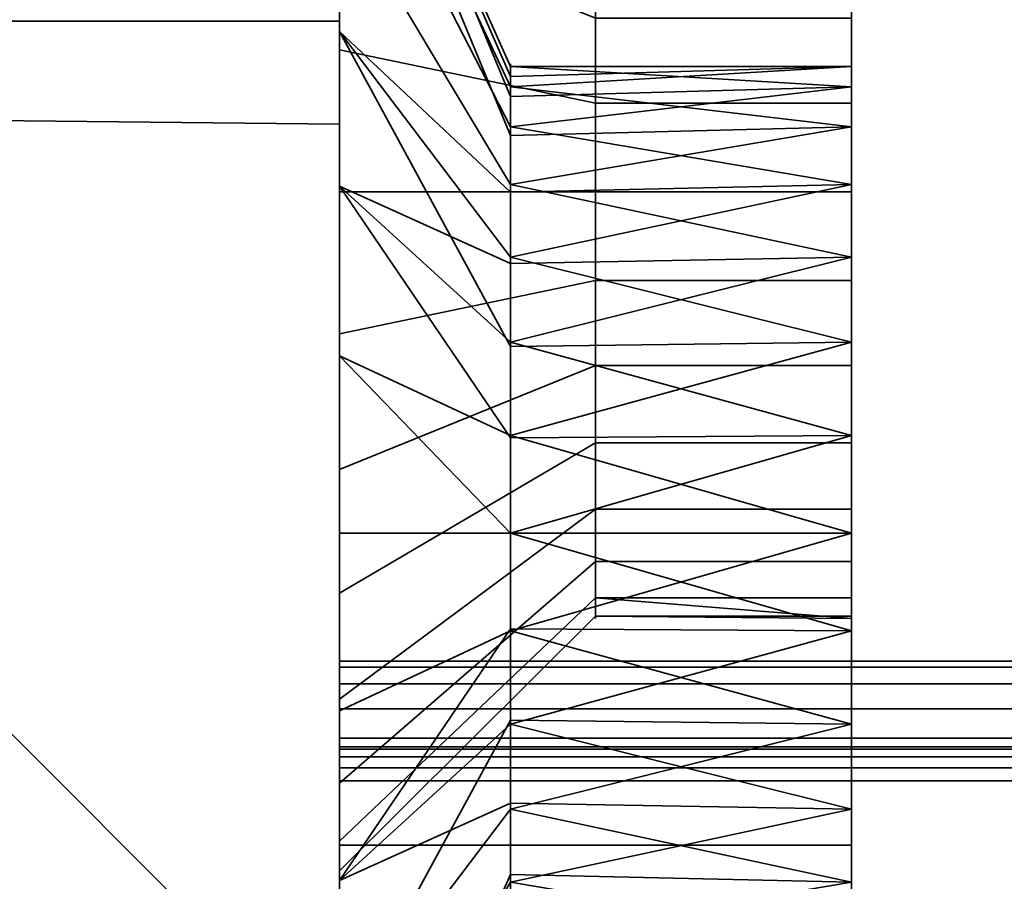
# Model space of a CAD drawing. Header units: millimetres. Extents: x -490 to 6690, y -115 to 152.
# Tile 500 of 656: x 2589 to 2595, y -19 to -14. Entities that reach past the tile are written whole.
import ezdxf

# ---------------------------------------------------------------- set-up
doc = ezdxf.new("R2010")
doc.units = ezdxf.units.MM
doc.layers.add('151', color=253, linetype='Continuous')

# ---------------------------------------------------------------- blocks, each defined once
blk = doc.blocks.new('UG_SURFACE_180')
at = {"layer": '151', "color": 252, "linetype": 'Continuous', "lineweight": 35}
for points in [[(3408.5, -19.25, 8.3), (2591.0001, -19.25, 8.3), (2591.0001, -12.25, 8.3), (3408.5, -12.25, 8.3)], [(3408.5, -12.25, 9.3), (2591.0001, -12.25, 9.3), (2591.0001, -19.25, 9.3), (3408.5, -19.25, 9.3)], [(2591.0001, -19.25, 9.3), (2591.0001, -12.25, 9.3), (2591.0001, -12.25, 8.3), (2591.0001, -19.25, 8.3)], [(3408.5, -18.2652, 6.4235), (2591.0001, -18.2652, 6.4235), (2591.0001, -18.25, 6.5), (3408.5, -18.25, 6.5)], [(3408.5, -18.25, 6.5), (2591.0001, -18.25, 6.5), (2591.0001, -18.25, 6.6), (3408.5, -18.25, 6.6)], [(3408.5, -18.25, 6.6), (2591.0001, -18.25, 6.6), (2591.0001, -18.2652, 6.6765), (3408.5, -18.2652, 6.6765)], [(2591.0001, -18.45, 6.3), (2591.0001, -18.25, 6.5), (2591.0001, -18.2652, 6.4235)], [(2591.0001, -18.45, 6.3), (2591.0001, -18.25, 6.6), (2591.0001, -18.25, 6.5)], [(2591.0001, -18.25, 6.6), (2591.0001, -18.45, 6.8), (2591.0001, -18.3735, 6.7848)], [(2591.0001, -18.25, 6.6), (2591.0001, -19.8, 6.3), (2591.0001, -19.25, 6.8), (2591.0001, -18.45, 6.8)], [(2591.0001, -18.3735, 6.7848), (2591.0001, -18.3086, 6.7414), (2591.0001, -18.2652, 6.6765), (2591.0001, -18.25, 6.6)], [(2591.0001, -18.45, 6.3), (2591.0001, -19.8, 6.3), (2591.0001, -18.25, 6.6)], [(3408.5, -18.3086, 6.3586), (2591.0001, -18.3086, 6.3586), (2591.0001, -18.2652, 6.4235), (3408.5, -18.2652, 6.4235)], [(3408.5, -18.2652, 6.6765), (2591.0001, -18.2652, 6.6765), (2591.0001, -18.3086, 6.7414), (3408.5, -18.3086, 6.7414)], [(2591.0001, -18.2652, 6.4235), (2591.0001, -18.3086, 6.3586), (2591.0001, -18.3735, 6.3152), (2591.0001, -18.45, 6.3)], [(3408.5, -18.3735, 6.3152), (2591.0001, -18.3735, 6.3152), (2591.0001, -18.3086, 6.3586), (3408.5, -18.3086, 6.3586)], [(3408.5, -18.3086, 6.7414), (2591.0001, -18.3086, 6.7414), (2591.0001, -18.3735, 6.7848), (3408.5, -18.3735, 6.7848)], [(3408.5, -18.45, 6.3), (2591.0001, -18.45, 6.3), (2591.0001, -18.3735, 6.3152), (3408.5, -18.3735, 6.3152)], [(3408.5, -18.3735, 6.7848), (2591.0001, -18.3735, 6.7848), (2591.0001, -18.45, 6.8), (3408.5, -18.45, 6.8)], [(3408.5, -19.8, 6.3), (2591.0001, -19.8, 6.3), (2591.0001, -18.45, 6.3), (3408.5, -18.45, 6.3)], [(3408.5, -18.45, 6.8), (2591.0001, -18.45, 6.8), (2591.0001, -19.25, 6.8), (3408.5, -19.25, 6.8)]]:
    blk.add_3dface(points, dxfattribs=at)
blk = doc.blocks.new('UG_SURFACE_181')
at = {"layer": '151', "color": 252, "linetype": 'Continuous', "lineweight": 35}
for points in [[(2591.0001, -21.25, 30.5), (2591.0001, -10.25, 30.5), (2591.0001, -11.15, 29.1), (2591.0001, -20.35, 29.1)], [(3408.5, -10.25, 30.5), (2591.0001, -10.25, 30.5), (2591.0001, -21.25, 30.5), (3408.5, -21.25, 30.5)], [(3408.5, -20.35, 29.1), (2591.0001, -20.35, 29.1), (2591.0001, -11.15, 29.1), (3408.5, -11.15, 29.1)], [(3408.5, -17.7843, 19.5778), (2591.0001, -17.7843, 19.5778), (2591.0001, -17.75, 19.75), (3408.5, -17.75, 19.75)], [(3408.5, -17.75, 19.75), (2591.0001, -17.75, 19.75), (2591.0001, -17.75, 19.85), (3408.5, -17.75, 19.85)], [(3408.5, -17.75, 19.85), (2591.0001, -17.75, 19.85), (2591.0001, -17.7843, 20.0222), (3408.5, -17.7843, 20.0222)], [(2591.0001, -18.2, 19.3), (2591.0001, -17.75, 19.75), (2591.0001, -17.7843, 19.5778), (2591.0001, -17.8818, 19.4318)], [(2591.0001, -18.2, 19.3), (2591.0001, -17.75, 19.85), (2591.0001, -17.75, 19.75)], [(2591.0001, -17.8818, 20.1682), (2591.0001, -17.7843, 20.0222), (2591.0001, -17.75, 19.85), (2591.0001, -18.2, 19.3)], [(3408.5, -17.8818, 19.4318), (2591.0001, -17.8818, 19.4318), (2591.0001, -17.7843, 19.5778), (3408.5, -17.7843, 19.5778)], [(3408.5, -17.7843, 20.0222), (2591.0001, -17.7843, 20.0222), (2591.0001, -17.8818, 20.1682), (3408.5, -17.8818, 20.1682)], [(3408.5, -18.0278, 19.3343), (2591.0001, -18.0278, 19.3343), (2591.0001, -17.8818, 19.4318), (3408.5, -17.8818, 19.4318)], [(3408.5, -17.8818, 20.1682), (2591.0001, -17.8818, 20.1682), (2591.0001, -18.0278, 20.2657), (3408.5, -18.0278, 20.2657)], [(2591.0001, -18.2, 19.3), (2591.0001, -18.2, 20.3), (2591.0001, -18.0278, 20.2657), (2591.0001, -17.8818, 20.1682)], [(2591.0001, -17.8818, 19.4318), (2591.0001, -18.0278, 19.3343), (2591.0001, -18.2, 19.3)], [(3408.5, -18.2, 19.3), (2591.0001, -18.2, 19.3), (2591.0001, -18.0278, 19.3343), (3408.5, -18.0278, 19.3343)], [(3408.5, -18.0278, 20.2657), (2591.0001, -18.0278, 20.2657), (2591.0001, -18.2, 20.3), (3408.5, -18.2, 20.3)], [(3408.5, -20.35, 19.3), (2591.0001, -20.35, 19.3), (2591.0001, -18.2, 19.3), (3408.5, -18.2, 19.3)], [(3408.5, -18.2, 20.3), (2591.0001, -18.2, 20.3), (2591.0001, -20.35, 20.3), (3408.5, -20.35, 20.3)], [(2591.0001, -18.2, 19.3), (2591.0001, -20.35, 19.3), (2591.0001, -20.35, 20.3), (2591.0001, -18.2, 20.3)]]:
    blk.add_3dface(points, dxfattribs=at)
blk = doc.blocks.new('UG_SURFACE_186')
at = {"layer": '151', "color": 252, "linetype": 'Continuous', "lineweight": 35}
for points in [[(2591.0001, -14, 1035), (2591.0001, -5, 977), (2591.0001, -12.0274, 1012.5227)], [(2591.0001, -5, 977), (2591.0001, -14.9663, 1007.4322), (2591.0001, -13.2843, 1008.6544)], [(2591.0001, -14.9663, 1007.4322), (2591.0001, -5, 977), (2591.0001, -11.5359, 981.5), (2591.0001, -12.6489, 982.7361)], [(2591.0001, -21.25, 1090), (2591.0001, -5, 1090), (2591.0001, -14, 1065.0001), (2591.0001, -21, 1065.0001)], [(2591.0001, -5, 1090), (2591.0001, -21.25, 1090), (2591.0001, -20.1, 1115), (2591.0001, -14.6043, 1116.4048)], [(2591.0001, -14.6043, 1116.4048), (2591.0001, -9, 1116.5), (2591.0001, -5, 1090)], [(2591.0001, -14, 1035), (2591.0001, -14, 1065.0001), (2591.0001, -5, 1090), (2591.0001, -5, 977)], [(2591.0001, -12.6489, 1192.736), (2591.0001, -14.1684, 1193.4125), (2591.0001, -11.1732, 1201.2388), (2591.0001, -7.9289, 1199.071)], [(2594.0001, -14.4802, 1191.9453), (2594.0001, -13.5305, 1191.5226), (2594.0001, -7.9289, 1199.071), (2594.0001, -11.1732, 1201.2388)], [(2591.0001, -9, 1116.5), (2591.0001, -14.6043, 1116.4048), (2585.4552, -14.5449, 1115.8864)], [(2585.4552, -14.5449, 1141.1136), (2591.0001, -14.6043, 1140.5953), (2591.0001, -9, 1140.4999)], [(2585.4552, -14.5449, 1141.1136), (2591.0001, -9, 1140.4999), (2591.0001, -9, 1116.5), (2585.4552, -14.5449, 1115.8864)], [(2591.0001, -15, 1185.5), (2591.0001, -13.3731, 1185.8459), (2591.0001, -9, 1140.4999), (2591.0001, -14.6043, 1140.5953)], [(2594.0001, -13.9832, 1187.2162), (2594.0001, -15, 1187), (2594.0001, -23, 1154), (2594.0001, -10.5, 1154)], [(2594.0001, -10.5, 1003.9999), (2594.0001, -14.4802, 981.9454), (2594.0001, -13.5305, 981.5226)], [(2594.0001, -15.5198, 981.9454), (2594.0001, -14.4802, 981.9454), (2594.0001, -10.5, 1003.9999), (2594.0001, -23, 1003.9999)], [(2594.0001, -10.5, 1003.9999), (2663.0001, -10.5, 1003.9999), (2663.0001, -23, 1003.9999), (2594.0001, -23, 1003.9999)], [(2663.0001, -10.5, 1154), (2594.0001, -10.5, 1154), (2594.0001, -23, 1154), (2663.0001, -23, 1154)], [(2594.0001, -23, 1005), (2662.5857, -23, 1005), (2662.5857, -10.5, 1005), (2594.0001, -10.5, 1005)], [(2662.5857, -23, 1153), (2594.0001, -23, 1153), (2594.0001, -10.5, 1153), (2662.5857, -10.5, 1153)], [(2594.0001, -10.5, 1005), (2594.0001, -14.3846, 1012.8498), (2594.0001, -14.2651, 1011.7126)], [(2594.0001, -10.5, 1153), (2594.0001, -14.9564, 1013.8401), (2594.0001, -14.3846, 1012.8498)], [(2594.0001, -10.5, 1005), (2594.0001, -14.6184, 1010.625), (2594.0001, -15.3836, 1009.7752)], [(2594.0001, -14.3846, 1012.8498), (2594.0001, -10.5, 1005), (2594.0001, -10.5, 1153)], [(2594.0001, -14.2651, 1011.7126), (2594.0001, -14.6184, 1010.625), (2594.0001, -10.5, 1005)], [(2594.0001, -10.5, 1153), (2594.0001, -23, 1153), (2594.0001, -17, 1014.75), (2594.0001, -15.8815, 1014.5123)], [(2594.0001, -15.8815, 1014.5123), (2594.0001, -14.9564, 1013.8401), (2594.0001, -10.5, 1153)], [(2594.0001, -23, 1005), (2594.0001, -10.5, 1005), (2594.0001, -16.4282, 1009.3101), (2594.0001, -17.5718, 1009.3101)], [(2594.0001, -15.3836, 1009.7752), (2594.0001, -16.4282, 1009.3101), (2594.0001, -10.5, 1005)], [(2591.0001, -15, 1202), (2594.0001, -15, 1202), (2594.0001, -11.1732, 1201.2388), (2591.0001, -11.1732, 1201.2388)], [(2591.0001, -11.1732, 967.7612), (2594.0001, -11.1732, 967.7612), (2594.0001, -15, 967), (2591.0001, -15, 967)], [(2591.0001, -15, 975.5), (2591.0001, -13.3731, 975.8458), (2591.0001, -11.1732, 967.7612), (2591.0001, -15, 967)], [(2591.0001, -15, 1202), (2591.0001, -11.1732, 1201.2388), (2591.0001, -14.1684, 1193.4125)], [(2594.0001, -14.4802, 1191.9453), (2594.0001, -11.1732, 1201.2388), (2594.0001, -15, 1202)], [(2594.0001, -13.9832, 977.2161), (2594.0001, -15, 977), (2594.0001, -15, 967), (2594.0001, -11.1732, 967.7612)], [(2591.0001, -12.0274, 1012.5227), (2592.0017, -14.2651, 1012.2875), (2592.0017, -14.4417, 1012.8312)], [(2591.0001, -12.0274, 1012.5227), (2591.0001, -12.2447, 1010.4549), (2592.0017, -14.3846, 1011.1502), (2592.0017, -14.3248, 1011.7189)], [(2592.0017, -14.3248, 1011.7189), (2592.0017, -14.2651, 1012.2875), (2591.0001, -12.0274, 1012.5227)], [(2592.0017, -14.4417, 1012.8312), (2592.0017, -14.6184, 1013.375), (2591.0001, -12.6699, 1014.5), (2591.0001, -12.0274, 1012.5227)], [(2591.0001, -12.0274, 1012.5227), (2591.0001, -12.6699, 1014.5), (2591.0001, -14, 1035)], [(2591.0001, -12.2447, 1010.4549), (2591.0001, -13.2843, 1008.6544), (2592.0017, -14.9564, 1010.1599), (2592.0017, -14.6705, 1010.655)], [(2592.0017, -14.6705, 1010.655), (2592.0017, -14.3846, 1011.1502), (2591.0001, -12.2447, 1010.4549)], [(2592.5, -13.5305, 981.5226), (2592.5, -14.4802, 981.9454), (2591.0001, -14.1684, 983.4126), (2591.0001, -12.6489, 982.7361)], [(2592.5, -13.5305, 1191.5226), (2592.5, -14.4802, 1191.9453), (2591.0001, -14.1684, 1193.4125), (2591.0001, -12.6489, 1192.736)], [(2591.0001, -12.6489, 982.7361), (2591.0001, -14.1684, 983.4126), (2591.0001, -17, 1007), (2591.0001, -14.9663, 1007.4322)], [(2591.0001, -14.0611, 1016.0451), (2591.0001, -12.6699, 1014.5), (2592.0017, -14.6184, 1013.375), (2592.0017, -15.001, 1013.7999)], [(2591.0001, -14, 1035), (2591.0001, -12.6699, 1014.5), (2591.0001, -14.0611, 1016.0451)], [(2592.0017, -15.4189, 1009.8238), (2592.0017, -14.9564, 1010.1599), (2591.0001, -13.2843, 1008.6544), (2591.0001, -14.9663, 1007.4322)], [(2592.5, -15, 977), (2592.5, -13.9832, 977.2161), (2591.0001, -13.3731, 975.8458), (2591.0001, -15, 975.5)], [(2592.5, -15, 1187), (2592.5, -13.9832, 1187.2162), (2591.0001, -13.3731, 1185.8459), (2591.0001, -15, 1185.5)], [(2592.5, -13.5305, 981.5226), (2594.0001, -13.5305, 981.5226), (2594.0001, -14.4802, 981.9454), (2592.5, -14.4802, 981.9454)], [(2592.5, -13.5305, 1191.5226), (2594.0001, -13.5305, 1191.5226), (2594.0001, -14.4802, 1191.9453), (2592.5, -14.4802, 1191.9453)], [(2591.0001, -14, 1035), (2571.0001, -14, 1035), (2571.0001, -14, 1065.0001), (2591.0001, -14, 1065.0001)], [(2591.0001, -21, 1035), (2571.0001, -21, 1035), (2571.0001, -14, 1035), (2591.0001, -14, 1035)], [(2591.0001, -14, 1065.0001), (2571.0001, -14, 1065.0001), (2571.0001, -21, 1065.0001), (2591.0001, -21, 1065.0001)], [(2591.0001, -14.0611, 1016.0451), (2591.0001, -15.9604, 1016.8908), (2591.0001, -14, 1035)], [(2591.0001, -15.9604, 1016.8908), (2591.0001, -18.0396, 1016.8908), (2591.0001, -21, 1035), (2591.0001, -14, 1035)], [(2592.5, -15, 977), (2594.0001, -15, 977), (2594.0001, -13.9832, 977.2161), (2592.5, -13.9832, 977.2161)], [(2592.5, -15, 1187), (2594.0001, -15, 1187), (2594.0001, -13.9832, 1187.2162), (2592.5, -13.9832, 1187.2162)], [(2591.0001, -14.0611, 1016.0451), (2592.0017, -15.3836, 1014.2248), (2592.0017, -15.9059, 1014.4573)], [(2592.0017, -15.001, 1013.7999), (2592.0017, -15.3836, 1014.2248), (2591.0001, -14.0611, 1016.0451)], [(2592.0017, -15.9059, 1014.4573), (2592.0017, -16.4282, 1014.6899), (2591.0001, -15.9604, 1016.8908), (2591.0001, -14.0611, 1016.0451)], [(2592.5, -14.4802, 981.9454), (2592.5, -15.5198, 981.9454), (2591.0001, -15.8316, 983.4126), (2591.0001, -14.1684, 983.4126)], [(2592.5, -14.4802, 1191.9453), (2592.5, -15.5198, 1191.9453), (2591.0001, -15.8316, 1193.4125), (2591.0001, -14.1684, 1193.4125)], [(2591.0001, -19.0337, 1007.4322), (2591.0001, -17, 1007), (2591.0001, -14.1684, 983.4126), (2591.0001, -15.8316, 983.4126)], [(2591.0001, -14.1684, 1193.4125), (2591.0001, -15.8316, 1193.4125), (2591.0001, -18.8268, 1201.2388), (2591.0001, -15, 1202)], [(2594.0001, -14.2651, 1011.7126), (2594.0001, -14.3846, 1012.8498), (2592.0017, -14.2651, 1012.2875)], [(2594.0001, -14.3846, 1012.8498), (2592.0017, -14.4417, 1012.8312), (2592.0017, -14.2651, 1012.2875)], [(2594.0001, -14.6184, 1010.625), (2594.0001, -14.2651, 1011.7126), (2592.0017, -14.3846, 1011.1502)], [(2594.0001, -14.2651, 1011.7126), (2592.0017, -14.3248, 1011.7189), (2592.0017, -14.3846, 1011.1502)], [(2592.0017, -14.2651, 1012.2875), (2592.0017, -14.3248, 1011.7189), (2594.0001, -14.2651, 1011.7126)], [(2594.0001, -14.3846, 1012.8498), (2594.0001, -14.9564, 1013.8401), (2592.0017, -14.6184, 1013.375)], [(2592.0017, -14.3846, 1011.1502), (2592.0017, -14.6705, 1010.655), (2594.0001, -14.6184, 1010.625)], [(2592.0017, -14.6184, 1013.375), (2592.0017, -14.4417, 1012.8312), (2594.0001, -14.3846, 1012.8498)], [(2592.5, -14.4802, 981.9454), (2594.0001, -14.4802, 981.9454), (2594.0001, -15.5198, 981.9454), (2592.5, -15.5198, 981.9454)], [(2592.5, -14.4802, 1191.9453), (2594.0001, -14.4802, 1191.9453), (2594.0001, -15.5198, 1191.9453), (2592.5, -15.5198, 1191.9453)], [(2594.0001, -15, 1202), (2594.0001, -18.8268, 1201.2388), (2594.0001, -15.5198, 1191.9453), (2594.0001, -14.4802, 1191.9453)], [(2581.0001, -19, 1115.3934), (2585.4552, -14.5449, 1115.8864), (2591.0001, -20.1, 1115)], [(2591.0001, -20.1, 1142), (2585.4552, -14.5449, 1141.1136), (2581.0001, -19, 1141.6066)], [(2585.4552, -14.5449, 1115.8864), (2591.0001, -14.6043, 1116.4048), (2591.0001, -20.1, 1115)], [(2591.0001, -20.1, 1142), (2591.0001, -14.6043, 1140.5953), (2585.4552, -14.5449, 1141.1136)], [(2591.0001, -15, 1185.5), (2591.0001, -14.6043, 1140.5953), (2591.0001, -20.1, 1142)], [(2594.0001, -14.9564, 1013.8401), (2592.0017, -15.001, 1013.7999), (2592.0017, -14.6184, 1013.375)], [(2594.0001, -14.6184, 1010.625), (2592.0017, -14.6705, 1010.655), (2592.0017, -14.9564, 1010.1599)], [(2592.0017, -14.9564, 1010.1599), (2594.0001, -15.3836, 1009.7752), (2594.0001, -14.6184, 1010.625)], [(2591.0001, -14.9663, 1007.4322), (2592.0017, -15.8815, 1009.4877), (2592.0017, -15.4189, 1009.8238)], [(2591.0001, -14.9663, 1007.4322), (2591.0001, -17, 1007), (2592.0017, -17, 1009.25), (2592.0017, -16.4407, 1009.3689)], [(2592.0017, -16.4407, 1009.3689), (2592.0017, -15.8815, 1009.4877), (2591.0001, -14.9663, 1007.4322)], [(2592.0017, -15.3836, 1014.2248), (2594.0001, -14.9564, 1013.8401), (2594.0001, -15.8815, 1014.5123)], [(2592.0017, -14.9564, 1010.1599), (2592.0017, -15.4189, 1009.8238), (2594.0001, -15.3836, 1009.7752)], [(2592.0017, -15.3836, 1014.2248), (2592.0017, -15.001, 1013.7999), (2594.0001, -14.9564, 1013.8401)], [(2592.5, -16.0168, 977.2161), (2592.5, -15, 977), (2591.0001, -15, 975.5), (2591.0001, -16.6269, 975.8458)], [(2591.0001, -18.8268, 1201.2388), (2594.0001, -18.8268, 1201.2388), (2594.0001, -15, 1202), (2591.0001, -15, 1202)], [(2591.0001, -15, 967), (2594.0001, -15, 967), (2594.0001, -18.8268, 967.7612), (2591.0001, -18.8268, 967.7612)], [(2592.5, -16.0168, 1187.2162), (2592.5, -15, 1187), (2591.0001, -15, 1185.5), (2591.0001, -16.6269, 1185.8459)], [(2591.0001, -15, 967), (2591.0001, -18.8268, 967.7612), (2591.0001, -16.6269, 975.8458), (2591.0001, -15, 975.5)], [(2591.0001, -20.1, 1142), (2591.0001, -21.25, 1142), (2591.0001, -16.6269, 1185.8459), (2591.0001, -15, 1185.5)], [(2592.5, -16.0168, 977.2161), (2594.0001, -16.0168, 977.2161), (2594.0001, -15, 977), (2592.5, -15, 977)], [(2592.5, -16.0168, 1187.2162), (2594.0001, -16.0168, 1187.2162), (2594.0001, -15, 1187), (2592.5, -15, 1187)], [(2594.0001, -15, 1187), (2594.0001, -23.3827, 1153.9239), (2594.0001, -23, 1154)], [(2594.0001, -15, 1187), (2594.0001, -23.9239, 1153.3827), (2594.0001, -23.7071, 1153.7071)], [(2594.0001, -23.7071, 1153.7071), (2594.0001, -23.3827, 1153.9239), (2594.0001, -15, 1187)], [(2594.0001, -18.8268, 967.7612), (2594.0001, -15, 967), (2594.0001, -15, 977), (2594.0001, -16.0168, 977.2161)], [(2594.0001, -23.9239, 1153.3827), (2594.0001, -15, 1187), (2594.0001, -16.0168, 1187.2162)], [(2594.0001, -15.8815, 1014.5123), (2592.0017, -15.9059, 1014.4573), (2592.0017, -15.3836, 1014.2248)], [(2594.0001, -15.3836, 1009.7752), (2592.0017, -15.4189, 1009.8238), (2592.0017, -15.8815, 1009.4877)], [(2592.0017, -15.8815, 1009.4877), (2594.0001, -16.4282, 1009.3101), (2594.0001, -15.3836, 1009.7752)], [(2592.5, -15.5198, 981.9454), (2592.5, -16.4695, 981.5226), (2591.0001, -17.3511, 982.7361), (2591.0001, -15.8316, 983.4126)], [(2592.5, -15.5198, 1191.9453), (2592.5, -16.4695, 1191.5226), (2591.0001, -17.3511, 1192.736), (2591.0001, -15.8316, 1193.4125)], [(2592.5, -15.5198, 981.9454), (2594.0001, -15.5198, 981.9454), (2594.0001, -16.4695, 981.5226), (2592.5, -16.4695, 981.5226)], [(2592.5, -15.5198, 1191.9453), (2594.0001, -15.5198, 1191.9453), (2594.0001, -16.4695, 1191.5226), (2592.5, -16.4695, 1191.5226)], [(2594.0001, -16.4695, 981.5226), (2594.0001, -15.5198, 981.9454), (2594.0001, -23, 1003.9999), (2594.0001, -23.3827, 1004.0761)], [(2594.0001, -18.8268, 1201.2388), (2594.0001, -22.0711, 1199.071), (2594.0001, -16.4695, 1191.5226), (2594.0001, -15.5198, 1191.9453)], [(2591.0001, -19.0337, 1007.4322), (2591.0001, -15.8316, 983.4126), (2591.0001, -17.3511, 982.7361)], [(2591.0001, -15.8316, 1193.4125), (2591.0001, -17.3511, 1192.736), (2591.0001, -21.25, 1199.6197), (2591.0001, -18.8268, 1201.2388)], [(2594.0001, -15.8815, 1014.5123), (2594.0001, -17, 1014.75), (2592.0017, -16.4282, 1014.6899)], [(2592.0017, -15.8815, 1009.4877), (2592.0017, -16.4407, 1009.3689), (2594.0001, -16.4282, 1009.3101)], [(2592.0017, -16.4282, 1014.6899), (2592.0017, -15.9059, 1014.4573), (2594.0001, -15.8815, 1014.5123)], [(2591.0001, -15.9604, 1016.8908), (2592.0017, -16.4282, 1014.6899), (2592.0017, -17, 1014.6899)], [(2592.0017, -17, 1014.6899), (2592.0017, -17.5718, 1014.6899), (2591.0001, -18.0396, 1016.8908), (2591.0001, -15.9604, 1016.8908)], [(2592.5, -16.8579, 977.8272), (2592.5, -16.0168, 977.2161), (2591.0001, -16.6269, 975.8458), (2591.0001, -17.9726, 976.8234)], [(2592.5, -16.8579, 1187.8272), (2592.5, -16.0168, 1187.2162), (2591.0001, -16.6269, 1185.8459), (2591.0001, -17.9726, 1186.8235)], [(2592.5, -16.8579, 977.8272), (2594.0001, -16.8579, 977.8272), (2594.0001, -16.0168, 977.2161), (2592.5, -16.0168, 977.2161)], [(2592.5, -16.8579, 1187.8272), (2594.0001, -16.8579, 1187.8272), (2594.0001, -16.0168, 1187.2162), (2592.5, -16.0168, 1187.2162)], [(2594.0001, -16.0168, 977.2161), (2594.0001, -16.8579, 977.8272), (2594.0001, -24.2388, 973.1731), (2594.0001, -22.0711, 969.9289)], [(2594.0001, -22.0711, 969.9289), (2594.0001, -18.8268, 967.7612), (2594.0001, -16.0168, 977.2161)], [(2594.0001, -16.0168, 1187.2162), (2594.0001, -16.8579, 1187.8272), (2594.0001, -23.9239, 1153.3827)], [(2594.0001, -17, 1014.75), (2592.0017, -17, 1014.6899), (2592.0017, -16.4282, 1014.6899)], [(2594.0001, -17.5718, 1009.3101), (2594.0001, -16.4282, 1009.3101), (2592.0017, -17, 1009.25)], [(2594.0001, -16.4282, 1009.3101), (2592.0017, -16.4407, 1009.3689), (2592.0017, -17, 1009.25)], [(2592.5, -16.4695, 981.5226), (2592.5, -17.1651, 980.75), (2591.0001, -18.4641, 981.5), (2591.0001, -17.3511, 982.7361)], [(2592.5, -16.4695, 1191.5226), (2592.5, -17.1651, 1190.75), (2591.0001, -18.4641, 1191.4999), (2591.0001, -17.3511, 1192.736)], [(2592.5, -16.4695, 981.5226), (2594.0001, -16.4695, 981.5226), (2594.0001, -17.1651, 980.75), (2592.5, -17.1651, 980.75)], [(2592.5, -16.4695, 1191.5226), (2594.0001, -16.4695, 1191.5226), (2594.0001, -17.1651, 1190.75), (2592.5, -17.1651, 1190.75)], [(2594.0001, -16.4695, 981.5226), (2594.0001, -23.3827, 1004.0761), (2594.0001, -23.7071, 1004.2928)], [(2594.0001, -23.9239, 1004.6173), (2594.0001, -17.1651, 980.75), (2594.0001, -16.4695, 981.5226)], [(2594.0001, -17.1651, 1190.75), (2594.0001, -16.4695, 1191.5226), (2594.0001, -22.0711, 1199.071), (2594.0001, -24.2388, 1195.8269)], [(2594.0001, -23.7071, 1004.2928), (2594.0001, -23.9239, 1004.6173), (2594.0001, -16.4695, 981.5226)], [(2591.0001, -18.8268, 967.7612), (2591.0001, -21.25, 969.3803), (2591.0001, -17.9726, 976.8234), (2591.0001, -16.6269, 975.8458)], [(2591.0001, -21.25, 1142), (2591.0001, -17.9726, 1186.8235), (2591.0001, -16.6269, 1185.8459)], [(2592.5, -17.3776, 978.7275), (2592.5, -16.8579, 977.8272), (2591.0001, -17.9726, 976.8234), (2591.0001, -18.8042, 978.2639)], [(2592.5, -17.3776, 1188.7275), (2592.5, -16.8579, 1187.8272), (2591.0001, -17.9726, 1186.8235), (2591.0001, -18.8042, 1188.2639)], [(2592.5, -17.3776, 978.7275), (2594.0001, -17.3776, 978.7275), (2594.0001, -16.8579, 977.8272), (2592.5, -16.8579, 977.8272)], [(2592.5, -17.3776, 1188.7275), (2594.0001, -17.3776, 1188.7275), (2594.0001, -16.8579, 1187.8272), (2592.5, -16.8579, 1187.8272)], [(2594.0001, -23.9239, 1153.3827), (2594.0001, -16.8579, 1187.8272), (2594.0001, -17.3776, 1188.7275)], [(2594.0001, -25, 977), (2594.0001, -24.2388, 973.1731), (2594.0001, -16.8579, 977.8272), (2594.0001, -17.3776, 978.7275)], [(2592.0017, -17.5593, 1009.3689), (2592.0017, -17, 1009.25), (2591.0001, -17, 1007), (2591.0001, -19.0337, 1007.4322)], [(2592.0017, -17.5718, 1014.6899), (2594.0001, -17, 1014.75), (2594.0001, -18.1185, 1014.5123)], [(2592.0017, -17.5718, 1014.6899), (2592.0017, -17, 1014.6899), (2594.0001, -17, 1014.75)], [(2592.0017, -17, 1009.25), (2592.0017, -17.5593, 1009.3689), (2594.0001, -17.5718, 1009.3101)], [(2594.0001, -18.1185, 1014.5123), (2594.0001, -17, 1014.75), (2594.0001, -23, 1153)], [(2592.5, -17.1651, 980.75), (2592.5, -17.4863, 979.7613), (2591.0001, -18.9781, 979.9181), (2591.0001, -18.4641, 981.5)], [(2592.5, -17.1651, 1190.75), (2592.5, -17.4863, 1189.7613), (2591.0001, -18.9781, 1189.9182), (2591.0001, -18.4641, 1191.4999)], [(2592.5, -17.1651, 980.75), (2594.0001, -17.1651, 980.75), (2594.0001, -17.4863, 979.7613), (2592.5, -17.4863, 979.7613)], [(2592.5, -17.1651, 1190.75), (2594.0001, -17.1651, 1190.75), (2594.0001, -17.4863, 1189.7613), (2592.5, -17.4863, 1189.7613)], [(2594.0001, -25, 977), (2594.0001, -17.4863, 979.7613), (2594.0001, -17.1651, 980.75), (2594.0001, -23.9239, 1004.6173)], [(2594.0001, -17.4863, 1189.7613), (2594.0001, -17.1651, 1190.75), (2594.0001, -24.2388, 1195.8269), (2594.0001, -25, 1192)], [(2591.0001, -17.3511, 982.7361), (2591.0001, -18.4641, 981.5), (2591.0001, -19.0337, 1007.4322)], [(2591.0001, -21.25, 1199.6197), (2591.0001, -17.3511, 1192.736), (2591.0001, -18.4641, 1191.4999)], [(2592.5, -17.4863, 979.7613), (2592.5, -17.3776, 978.7275), (2591.0001, -18.8042, 978.2639), (2591.0001, -18.9781, 979.9181)], [(2592.5, -17.4863, 1189.7613), (2592.5, -17.3776, 1188.7275), (2591.0001, -18.8042, 1188.2639), (2591.0001, -18.9781, 1189.9182)], [(2592.5, -17.3776, 978.7275), (2592.5, -17.4863, 979.7613), (2594.0001, -17.5, 979.5)], [(2594.0001, -17.5, 979.5), (2594.0001, -17.3776, 978.7275), (2592.5, -17.3776, 978.7275)], [(2592.5, -17.3776, 1188.7275), (2592.5, -17.4863, 1189.7613), (2594.0001, -17.5, 1189.5)], [(2594.0001, -17.5, 1189.5), (2594.0001, -17.3776, 1188.7275), (2592.5, -17.3776, 1188.7275)], [(2594.0001, -17.3776, 1188.7275), (2594.0001, -25, 1192), (2594.0001, -24, 1153), (2594.0001, -23.9239, 1153.3827)], [(2594.0001, -25, 1192), (2594.0001, -17.3776, 1188.7275), (2594.0001, -17.5, 1189.5)], [(2594.0001, -25, 977), (2594.0001, -17.3776, 978.7275), (2594.0001, -17.5, 979.5)], [(2592.5, -17.4863, 979.7613), (2594.0001, -17.4863, 979.7613), (2594.0001, -17.5, 979.5)], [(2592.5, -17.4863, 1189.7613), (2594.0001, -17.4863, 1189.7613), (2594.0001, -17.5, 1189.5)], [(2594.0001, -17.5, 1189.5), (2594.0001, -17.4863, 1189.7613), (2594.0001, -25, 1192)], [(2594.0001, -17.5, 979.5), (2594.0001, -17.4863, 979.7613), (2594.0001, -25, 977)], [(2591.0001, -19.0337, 1007.4322), (2592.0017, -18.1185, 1009.4877), (2592.0017, -17.5593, 1009.3689)], [(2591.0001, -19.9389, 1016.0451), (2591.0001, -18.0396, 1016.8908), (2592.0017, -17.5718, 1014.6899), (2592.0017, -18.0941, 1014.4573)], [(2594.0001, -17.5718, 1009.3101), (2592.0017, -17.5593, 1009.3689), (2592.0017, -18.1185, 1009.4877)], [(2594.0001, -18.6164, 1009.7752), (2594.0001, -17.5718, 1009.3101), (2592.0017, -18.1185, 1009.4877)], [(2594.0001, -18.1185, 1014.5123), (2592.0017, -18.0941, 1014.4573), (2592.0017, -17.5718, 1014.6899)], [(2594.0001, -23, 1005), (2594.0001, -17.5718, 1009.3101), (2594.0001, -18.6164, 1009.7752)], [(2591.0001, -18.8042, 978.2639), (2591.0001, -17.9726, 976.8234), (2591.0001, -21.25, 969.3803)], [(2591.0001, -21.25, 1142), (2591.0001, -18.8042, 1188.2639), (2591.0001, -17.9726, 1186.8235)], [(2591.0001, -21, 1035), (2591.0001, -18.0396, 1016.8908), (2591.0001, -19.9389, 1016.0451)], [(2592.0017, -18.0941, 1014.4573), (2592.0017, -18.6164, 1014.2248), (2591.0001, -19.9389, 1016.0451)], [(2592.0017, -18.6164, 1014.2248), (2592.0017, -18.0941, 1014.4573), (2594.0001, -18.1185, 1014.5123)], [(2592.0017, -18.5811, 1009.8238), (2592.0017, -18.1185, 1009.4877), (2591.0001, -19.0337, 1007.4322)], [(2594.0001, -18.1185, 1014.5123), (2594.0001, -19.0436, 1013.8401), (2592.0017, -18.6164, 1014.2248)], [(2592.0017, -18.1185, 1009.4877), (2592.0017, -18.5811, 1009.8238), (2594.0001, -18.6164, 1009.7752)], [(2594.0001, -23, 1153), (2594.0001, -19.0436, 1013.8401), (2594.0001, -18.1185, 1014.5123)], [(2591.0001, -19.0337, 1007.4322), (2591.0001, -18.4641, 981.5), (2591.0001, -18.9781, 979.9181)], [(2591.0001, -18.4641, 1191.4999), (2591.0001, -18.9781, 1189.9182), (2591.0001, -21.25, 1199.6197)], [(2591.0001, -19.0337, 1007.4322), (2591.0001, -20.7157, 1008.6544), (2592.0017, -19.0436, 1010.1599), (2592.0017, -18.5811, 1009.8238)], [(2591.0001, -21.25, 1014.589), (2591.0001, -19.9389, 1016.0451), (2592.0017, -18.6164, 1014.2248), (2592.0017, -18.999, 1013.7999)], [(2594.0001, -18.6164, 1009.7752), (2592.0017, -18.5811, 1009.8238), (2592.0017, -19.0436, 1010.1599)], [(2594.0001, -19.3816, 1010.625), (2594.0001, -18.6164, 1009.7752), (2592.0017, -19.0436, 1010.1599)], [(2594.0001, -19.0436, 1013.8401), (2592.0017, -18.999, 1013.7999), (2592.0017, -18.6164, 1014.2248)], [(2594.0001, -18.6164, 1009.7752), (2594.0001, -19.3816, 1010.625), (2594.0001, -23, 1005)], [(2591.0001, -21.25, 969.3803), (2591.0001, -18.9781, 979.9181), (2591.0001, -18.8042, 978.2639)], [(2591.0001, -18.9781, 1189.9182), (2591.0001, -18.8042, 1188.2639), (2591.0001, -21.25, 1142), (2591.0001, -21.25, 1199.6197)], [(2594.0001, -22.0711, 1199.071), (2594.0001, -18.8268, 1201.2388), (2591.0001, -18.8268, 1201.2388), (2591.0001, -21.25, 1199.6197)], [(2591.0001, -21.25, 969.3803), (2591.0001, -18.8268, 967.7612), (2594.0001, -18.8268, 967.7612), (2594.0001, -22.0711, 969.9289)], [(2591.0001, -20.1, 1115), (2581.0001, -20.1, 1115), (2581.0001, -19, 1115.3934)], [(2581.0001, -19, 1141.6066), (2581.0001, -20.1, 1142), (2591.0001, -20.1, 1142)], [(2591.0001, -18.9781, 979.9181), (2591.0001, -21.25, 969.3803), (2591.0001, -19.0337, 1007.4322)], [(2592.0017, -18.999, 1013.7999), (2592.0017, -19.3816, 1013.375), (2591.0001, -21.25, 1014.589)], [(2592.0017, -19.3816, 1013.375), (2592.0017, -18.999, 1013.7999), (2594.0001, -19.0436, 1013.8401)], [(2591.0001, -20.7157, 1008.6544), (2591.0001, -19.0337, 1007.4322), (2591.0001, -21.25, 969.3803)]]:
    blk.add_3dface(points, dxfattribs=at)
blk = doc.blocks.new('UG_SURFACE_195')
at = {"layer": '151', "color": 7, "linetype": 'Continuous', "lineweight": 35}
for points in [[(2591.0001, -26, 2017), (3408.9999, -26, 2017), (3408.9999, 0, 2017), (2591.0001, 0, 2017)], [(2591.0001, 0, 2017), (2591.0001, -9, 1140.4999), (2591.0001, -14.6043, 1140.5953), (2591.0001, -20.1, 1142)], [(2591.0001, 0, 2), (2591.0001, -14, 1035), (2591.0001, -14, 1065.0001), (2591.0001, -9, 1116.5)], [(2591.0001, -20.1, 1142), (2591.0001, -21.5, 1142), (2591.0001, -26, 2017), (2591.0001, 0, 2017)], [(2591.0001, 0, 2), (2591.0001, -21, 1035), (2591.0001, -14, 1035)], [(2591.0001, -9, 30.5), (2591.0001, -21, 1035), (2591.0001, 0, 2)], [(2591.0001, -9, 1116.5), (2591.0001, -14.6043, 1116.4048), (2585.4552, -14.5449, 1115.8864)], [(2585.4552, -14.5449, 1141.1136), (2591.0001, -9, 1140.4999), (2591.0001, -9, 1116.5), (2585.4552, -14.5449, 1115.8864)], [(2585.4552, -14.5449, 1141.1136), (2591.0001, -14.6043, 1140.5953), (2591.0001, -9, 1140.4999)], [(2591.0001, -22.5, 30.5), (2591.0001, -9, 30.5), (3408.9999, -9, 30.5), (3408.9999, -22.5, 30.5)], [(2591.0001, -21, 1035), (2591.0001, -9, 30.5), (2591.0001, -22.5, 30.5)], [(2591.0001, -20.1, 1115), (2591.0001, -14.6043, 1116.4048), (2591.0001, -9, 1116.5), (2591.0001, -14, 1065.0001)], [(2591.0001, -21, 1035), (2571.0001, -21, 1035), (2571.0001, -14, 1035), (2591.0001, -14, 1035)], [(2591.0001, -14, 1035), (2571.0001, -14, 1035), (2571.0001, -14, 1065.0001), (2591.0001, -14, 1065.0001)], [(2591.0001, -14, 1065.0001), (2571.0001, -14, 1065.0001), (2571.0001, -21, 1065.0001), (2591.0001, -21, 1065.0001)], [(2591.0001, -14, 1065.0001), (2591.0001, -21, 1065.0001), (2591.0001, -21.5, 1115), (2591.0001, -20.1, 1115)], [(2581.0001, -19, 1115.3934), (2585.4552, -14.5449, 1115.8864), (2591.0001, -20.1, 1115)], [(2591.0001, -20.1, 1142), (2585.4552, -14.5449, 1141.1136), (2581.0001, -19, 1141.6066)], [(2585.4552, -14.5449, 1115.8864), (2591.0001, -14.6043, 1116.4048), (2591.0001, -20.1, 1115)], [(2591.0001, -20.1, 1142), (2591.0001, -14.6043, 1140.5953), (2585.4552, -14.5449, 1141.1136)], [(2591.0001, -20.1, 1115), (2581.0001, -20.1, 1115), (2581.0001, -19, 1115.3934)], [(2581.0001, -19, 1141.6066), (2581.0001, -20.1, 1142), (2591.0001, -20.1, 1142)]]:
    blk.add_3dface(points, dxfattribs=at)
blk = doc.blocks.new('UG_SURFACE_229')
at = {"layer": '151', "color": 41, "linetype": 'Continuous', "lineweight": 35}
for points in [[(3488.25, -25, 2095.7501), (3488.25, -10, 2095.7501), (2511.75, -10, 2095.7501), (2511.75, -25, 2095.7501)], [(3418.2501, -10, 2025.7499), (3418.2501, -25, 2025.7499), (2581.7499, -25, 2025.7499), (2581.7499, -10, 2025.7499)]]:
    blk.add_3dface(points, dxfattribs=at)
blk = doc.blocks.new('UG_SURFACE_230')
at = {"layer": '151', "color": 14, "linetype": 'Continuous', "lineweight": 35}
for points in [[(3493.2499, -22, 2100.75), (3493.2499, -6.25, 2100.75), (2506.7501, -6.25, 2100.75), (2506.7501, -22, 2100.75)], [(2511.75, -6.25, 2095.7501), (3488.25, -6.25, 2095.7501), (3488.25, -25, 2095.7501), (2511.75, -25, 2095.7501)]]:
    blk.add_3dface(points, dxfattribs=at)
blk = doc.blocks.new('UG_SURFACE_231')
at = {"layer": '151', "color": 14, "linetype": 'Continuous', "lineweight": 35}
for points in [[(3413.25, 16.25, 2020.75), (3413.25, -22, 2020.75), (2586.75, -22, 2020.75), (2586.75, 16.25, 2020.75)], [(3418.2501, -25, 2025.7499), (3418.2501, -10, 2025.7499), (2581.7499, -10, 2025.7499), (2581.7499, -25, 2025.7499)]]:
    blk.add_3dface(points, dxfattribs=at)
blk = doc.blocks.new('UG_SURFACE_232')
at = {"layer": '151', "color": 7, "linetype": 'Continuous', "lineweight": 35}
for points in [[(2586.75, 16, 2020.75), (2586.75, -22, 2020.75), (3413.25, -22, 2020.75), (3413.25, 16, 2020.75)], [(3413.0001, 16, 2020.4999), (3413.0001, -22, 2020.4999), (2586.9999, -22, 2020.4999), (2586.9999, 16, 2020.4999)], [(3493.5, -22, 2101.0001), (3493.5, -6.25, 2101.0001), (2506.5, -6.25, 2101.0001), (2506.5, -22, 2101.0001)], [(2506.7501, -22, 2100.75), (2506.7501, -6.25, 2100.75), (3493.2499, -6.25, 2100.75), (3493.2499, -22, 2100.75)]]:
    blk.add_3dface(points, dxfattribs=at)

msp = doc.modelspace()

# ---------------------------------------------------------------- linework, layer by layer
at = {"layer": '151', "linetype": 'Continuous', "lineweight": -3}
for p, q in [((2591, 0, 2017), (2591, -26, 2017)), ((2591, -9, 30.5), (2591, -22.5, 30.5)), ((2591, -10.25, 30.5), (2591, -21.25, 30.5)), ((2594, -10.5, 1153), (2594, -23, 1153)), ((2594, -23, 1004), (2594, -10.5, 1004)), ((2594, -10.5, 1154), (2594, -23, 1154)), ((2594, -23, 1005), (2594, -10.5, 1005)), ((2591, -20.35, 29.1), (2591, -11.15, 29.1)), ((2591, -19.25, 8.3), (2591, -12.25, 8.3)), ((2591, -12.25, 9.3), (2591, -19.25, 9.3)), ((2571, -14, 1035), (2591, -14, 1035)), ((2571, -14, 1065), (2591, -14, 1065)), ((2571, -14, 1035), (2591, -14, 1035)), ((2571, -14, 1065), (2591, -14, 1065)), ((2591, -21, 1065), (2591, -14, 1065)), ((2591, -14, 1035), (2591, -21, 1035)), ((2591, -14, 1065), (2591, -14, 1035)), ((2591, -21, 1065), (2591, -14, 1065)), ((2591, -14, 1035), (2591, -21, 1035)), ((2591, -14, 1065), (2591, -14, 1035)), ((2591, -17.75, 19.75), (2591, -17.75, 19.85)), ((2591, -17.75, 19.85), (3408.5, -17.75, 19.85)), ((2591, -17.75, 19.75), (3408.5, -17.75, 19.75)), ((2591, -18.2, 20.3), (2591, -20.35, 20.3)), ((2591, -18.2, 20.3), (3408.5, -18.2, 20.3)), ((2591, -20.35, 19.3), (2591, -18.2, 19.3)), ((2591, -18.2, 19.3), (3408.5, -18.2, 19.3)), ((2591, -18.25, 6.5), (3408.5, -18.25, 6.5)), ((2591, -18.25, 6.6), (3408.5, -18.25, 6.6)), ((2591, -18.25, 6.5), (2591, -18.25, 6.6)), ((2591, -18.45, 6.3), (3408.5, -18.45, 6.3)), ((2591, -19.8, 6.3), (2591, -18.45, 6.3)), ((2591, -18.45, 6.8), (2591, -19.25, 6.8)), ((2591, -18.45, 6.8), (3408.5, -18.45, 6.8))]:
    msp.add_line(p, q, dxfattribs=at)
at = {"layer": '151', "linetype": 'Continuous', "lineweight": -3, "extrusion": (1, 0, 0)}
for centre, radius in [((-15, 1189.5, 2591), 4), ((-15, 979.5, 2591), 4), ((-17, 1012, 2591), 5), ((-17, 1012, 2594), 2.75)]:
    msp.add_circle(centre, radius, dxfattribs=at)
at = {"layer": '151', "linetype": 'Continuous', "lineweight": -3, "extrusion": (-1, 0, 0)}
for centre, radius in [((15, 979.5, -2592.5), 2.5), ((15, 1189.5, -2592.5), 2.5), ((15, 979.5, -2594), 2.5), ((15, 1189.5, -2594), 2.5), ((17, 1012, -2592.0018), 2.75)]:
    msp.add_circle(centre, radius, dxfattribs=at)
for centre, start, end in [((15, 977, -2591), 180, 0), ((15, 1192, -2591), 0, 180), ((15, 1192, -2594), 0, 180), ((15, 977, -2594), 180, 0)]:
    msp.add_arc(centre, 10, start, end, dxfattribs=at)
at = {"layer": '151', "linetype": 'Continuous', "lineweight": -3, "extrusion": (1, 0, 0)}
for centre, radius, start, end in [((-11.3931, 1164.6112, 2591), 24.2296, 248.93973, 275.66816), ((-11.3931, 1092.3888, 2591), 24.2296, 84.33184, 111.06027), ((-11.3931, 1164.6112, 2591), 24.2296, 248.93973, 275.66816), ((-11.3931, 1092.3888, 2591), 24.2296, 84.33184, 111.06027), ((-18.2, 19.85, 2591), 0.45, 0, 90), ((-18.2, 19.75, 2591), 0.45, 270, 0), ((-18.45, 6.6, 2591), 0.2, 0, 90), ((-18.45, 6.5, 2591), 0.2, 270, 0)]:
    msp.add_arc(centre, radius, start, end, dxfattribs=at)
at = {"layer": '151', "linetype": 'Continuous', "lineweight": -3, "extrusion": (-0.707107, 0.707107, -1.27774e-16)}
for centre, start_param, end_param in [((2588.6069, -11.3931, 1164.6112), 1.471868, 1.890148), ((2588.6069, -11.3931, 1092.3888), 4.393038, 4.811317), ((2588.6069, -11.3931, 1164.6112), 1.471868, 1.890148), ((2588.6069, -11.3931, 1092.3888), 4.393038, 4.811317)]:
    msp.add_ellipse(centre, major_axis=(24.2296, 24.2296), ratio=0.707107, start_param=start_param, end_param=end_param, dxfattribs=at)

# ---------------------------------------------------------------- block references
at = {"layer": '151', "linetype": 'Continuous', "lineweight": -3}
for name in ['UG_SURFACE_231', 'UG_SURFACE_232', 'UG_SURFACE_195', 'UG_SURFACE_186', 'UG_SURFACE_230', 'UG_SURFACE_181', 'UG_SURFACE_229', 'UG_SURFACE_180']:
    msp.add_blockref(name, (0, 0), dxfattribs=at)

doc.saveas('drawing.dxf')
